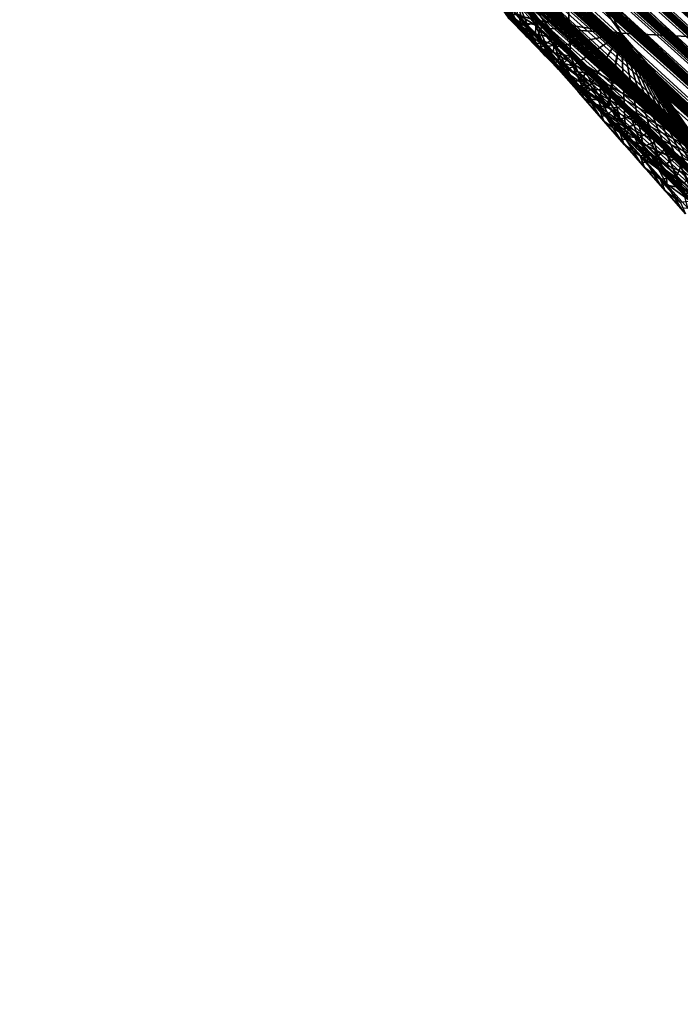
# Model space of a CAD drawing. Header units: metres. Extents: x -82 to 82, y -313 to 40.
# Tile 252 of 405: x 32 to 40, y -59 to -48. Entities that reach past the tile are written whole.
import ezdxf

# ---------------------------------------------------------------- set-up
doc = ezdxf.new("R2010")
doc.units = ezdxf.units.M
doc.layers.add('solid_505278_SW0001_CCC', color=7, linetype='CONTINUOUS')

msp = doc.modelspace()

# ---------------------------------------------------------------- linework, layer by layer
at = {"layer": 'solid_505278_SW0001_CCC'}
for points in [[(49.00531, -55.315281, 69.724052), (28.370173, -36.454124, 50.257595), (28.379719, -36.453735, 49.979362)], [(48.65258, -55.035778, 70.256905), (28.37458, -36.471962, 50.563255), (28.370173, -36.454124, 50.257595)], [(49.00531, -55.315281, 69.724052), (48.65258, -55.035778, 70.256905), (28.370173, -36.454124, 50.257595)], [(48.65258, -55.035778, 70.256905), (28.394653, -36.509224, 50.896503), (28.37458, -36.471962, 50.563255)], [(49.00531, -55.315281, 69.724052), (28.379719, -36.453735, 49.979362), (28.401009, -36.468254, 49.726578)], [(48.65258, -55.035778, 70.256905), (28.431833, -36.567616, 51.257645), (28.394653, -36.509224, 50.896503)], [(49.00531, -55.315281, 69.724052), (28.401009, -36.468254, 49.726578), (28.432766, -36.496014, 49.496632)], [(49.324898, -55.600788, 69.177864), (28.432766, -36.496014, 49.496632), (28.473866, -36.535568, 49.287025)], [(49.324898, -55.600788, 69.177864), (49.00531, -55.315281, 69.724052), (28.432766, -36.496014, 49.496632)], [(48.266666, -54.762486, 70.775848), (28.45735, -36.605297, 51.448761), (28.431833, -36.567616, 51.257645)], [(48.65258, -55.035778, 70.256905), (48.266666, -54.762486, 70.775848), (28.431833, -36.567616, 51.257645)], [(48.266666, -54.762486, 70.775848), (28.487619, -36.648819, 51.647041), (28.45735, -36.605297, 51.448761)], [(49.324898, -55.600788, 69.177864), (28.473866, -36.535568, 49.287025), (28.523092, -36.58548, 49.094765)], [(49.324898, -55.600788, 69.177864), (28.523092, -36.58548, 49.094765), (28.580383, -36.645489, 48.916927)], [(48.266666, -54.762486, 70.775848), (28.523205, -36.698734, 51.852837), (28.487619, -36.648819, 51.647041)], [(48.266666, -54.762486, 70.775848), (28.563869, -36.754871, 52.065994), (28.523205, -36.698734, 51.852837)], [(49.324898, -55.600788, 69.177864), (28.580383, -36.645489, 48.916927), (28.645777, -36.715549, 48.751522)], [(49.611507, -55.892281, 68.618553), (28.645777, -36.715549, 48.751522), (28.719383, -36.795765, 48.596645)], [(49.611507, -55.892281, 68.618553), (49.324898, -55.600788, 69.177864), (28.645777, -36.715549, 48.751522)], [(47.847458, -54.495625, 71.28035), (28.609978, -36.817596, 52.286766), (28.563869, -36.754871, 52.065994)], [(48.266666, -54.762486, 70.775848), (47.847458, -54.495625, 71.28035), (28.563869, -36.754871, 52.065994)], [(47.847458, -54.495625, 71.28035), (28.661983, -36.887356, 52.515465), (28.609978, -36.817596, 52.286766)], [(49.611507, -55.892281, 68.618553), (28.719383, -36.795765, 48.596645), (28.802017, -36.887001, 48.450817)], [(47.847458, -54.495625, 71.28035), (28.719608, -36.963947, 52.751888), (28.661983, -36.887356, 52.515465)], [(47.847458, -54.495625, 71.28035), (28.783403, -37.047894, 52.996464), (28.719608, -36.963947, 52.751888)], [(49.611507, -55.892281, 68.618553), (28.802017, -36.887001, 48.450817), (28.894875, -36.990593, 48.312893)], [(47.847458, -54.495625, 71.28035), (28.853647, -37.139492, 53.249405), (28.783403, -37.047894, 52.996464)], [(49.611507, -55.892281, 68.618553), (28.894875, -36.990593, 48.312893), (28.999165, -37.107971, 48.182087)], [(47.394478, -54.235207, 71.769852), (28.930151, -37.238609, 53.510563), (28.853647, -37.139492, 53.249405)], [(47.847458, -54.495625, 71.28035), (47.394478, -54.235207, 71.769852), (28.853647, -37.139492, 53.249405)], [(49.86499, -56.189548, 68.046471), (28.999165, -37.107971, 48.182087), (29.116625, -37.241192, 48.057972)], [(49.86499, -56.189548, 68.046471), (49.611507, -55.892281, 68.618553), (28.999165, -37.107971, 48.182087)], [(47.394478, -54.235207, 71.769852), (29.013655, -37.345943, 53.780525), (28.930151, -37.238609, 53.510563)], [(49.86499, -56.189548, 68.046471), (29.116625, -37.241192, 48.057972), (29.249836, -37.393188, 47.941025)], [(47.394478, -54.235207, 71.769852), (29.104204, -37.461571, 54.059322), (29.013655, -37.345943, 53.780525)], [(49.86499, -56.189548, 68.046471), (29.249836, -37.393188, 47.941025), (29.400755, -37.566334, 47.832085)], [(47.394478, -54.235207, 71.769852), (29.201843, -37.585575, 54.346996), (29.104204, -37.461571, 54.059322)], [(47.394478, -54.235207, 71.769852), (29.307407, -37.718723, 54.644211), (29.201843, -37.585575, 54.346996)], [(50.085167, -56.492432, 67.461975), (29.400755, -37.566334, 47.832085), (29.57139, -37.763123, 47.732262)], [(50.085167, -56.492432, 67.461975), (49.86499, -56.189548, 68.046471), (29.400755, -37.566334, 47.832085)], [(46.907528, -53.981495, 72.243561), (29.420649, -37.86084, 54.950775), (29.307407, -37.718723, 54.644211)], [(47.394478, -54.235207, 71.769852), (46.907528, -53.981495, 72.243561), (29.307407, -37.718723, 54.644211)], [(50.085167, -56.492432, 67.461975), (29.57139, -37.763123, 47.732262), (29.763432, -37.985462, 47.64452)], [(46.907528, -53.981495, 72.243561), (29.541985, -38.012325, 55.26701), (29.420649, -37.86084, 54.950775)], [(50.085167, -56.492432, 67.461975), (29.763432, -37.985462, 47.64452), (29.977404, -38.234066, 47.571095)], [(46.907528, -53.981495, 72.243561), (29.627855, -38.118961, 55.483593), (29.541985, -38.012325, 55.26701)], [(46.907528, -53.981495, 72.243561), (29.717525, -38.229969, 55.704636), (29.627855, -38.118961, 55.483593)], [(46.907528, -53.981495, 72.243561), (29.810984, -38.345337, 55.93013), (29.717525, -38.229969, 55.704636)], [(50.271797, -56.800865, 66.865013), (29.977404, -38.234066, 47.571095), (30.213974, -38.509789, 47.51395)], [(50.271797, -56.800865, 66.865013), (50.085167, -56.492432, 67.461975), (29.977404, -38.234066, 47.571095)], [(46.907528, -53.981495, 72.243561), (29.908573, -38.465385, 56.160332), (29.810984, -38.345337, 55.93013)], [(46.386257, -53.734703, 72.700676), (30.010639, -38.590412, 56.395512), (29.908573, -38.465385, 56.160332)], [(46.907528, -53.981495, 72.243561), (46.386257, -53.734703, 72.700676), (29.908573, -38.465385, 56.160332)], [(50.271797, -56.800865, 66.865013), (30.213974, -38.509789, 47.51395), (30.341091, -38.658215, 47.49221)], [(46.386257, -53.734703, 72.700676), (30.117067, -38.720341, 56.635582), (30.010639, -38.590412, 56.395512)], [(50.271797, -56.800865, 66.865013), (30.341091, -38.658215, 47.49221), (30.474178, -38.813808, 47.475185)], [(46.386257, -53.734703, 72.700676), (30.227673, -38.855003, 56.880394), (30.117067, -38.720341, 56.635582)], [(46.386257, -53.734703, 72.700676), (30.342855, -38.994762, 57.130245), (30.227673, -38.855003, 56.880394)], [(50.271797, -56.800865, 66.865013), (30.474178, -38.813808, 47.475185), (30.613638, -38.976952, 47.463467)], [(46.386257, -53.734703, 72.700676), (30.463017, -39.139965, 57.385422), (30.342855, -38.994762, 57.130245)], [(50.424423, -57.114605, 66.255882), (30.613638, -38.976952, 47.463467), (30.759262, -39.147511, 47.456833)], [(50.424423, -57.114605, 66.255882), (50.271797, -56.800865, 66.865013), (30.613638, -38.976952, 47.463467)], [(46.386257, -53.734703, 72.700676), (30.588211, -39.290665, 57.645966), (30.463017, -39.139965, 57.385422)], [(50.424423, -57.114605, 66.255882), (30.759262, -39.147511, 47.456833), (30.911352, -39.325775, 47.455711)], [(45.829952, -53.49485, 73.140282), (30.718054, -39.446541, 57.911594), (30.588211, -39.290665, 57.645966)], [(46.386257, -53.734703, 72.700676), (45.829952, -53.49485, 73.140282), (30.588211, -39.290665, 57.645966)], [(50.424423, -57.114605, 66.255882), (30.911352, -39.325775, 47.455711), (31.070267, -39.512081, 47.460609)], [(45.829952, -53.49485, 73.140282), (30.852989, -39.607971, 58.182621), (30.718054, -39.446541, 57.911594)], [(45.829952, -53.49485, 73.140282), (30.9935, -39.775372, 58.45937), (30.852989, -39.607971, 58.182621)], [(50.424423, -57.114605, 66.255882), (31.070267, -39.512081, 47.460609), (31.235758, -39.706261, 47.471279)], [(50.424423, -57.114605, 66.255882), (31.235758, -39.706261, 47.471279), (31.408304, -39.908764, 47.488281)], [(45.829952, -53.49485, 73.140282), (31.139811, -39.948933, 58.742001), (30.9935, -39.775372, 58.45937)], [(45.829952, -53.49485, 73.140282), (31.291357, -40.128185, 59.030125), (31.139811, -39.948933, 58.742001)], [(50.542561, -57.43346, 65.634842), (31.408304, -39.908764, 47.488281), (31.588137, -40.119827, 47.511936)], [(50.542561, -57.43346, 65.634842), (50.424423, -57.114605, 66.255882), (31.408304, -39.908764, 47.488281)], [(45.829952, -53.49485, 73.140282), (31.448605, -40.313519, 59.324043), (31.291357, -40.128185, 59.030125)], [(50.542561, -57.43346, 65.634842), (31.588137, -40.119827, 47.511936), (31.775078, -40.339336, 47.542072)], [(45.829952, -53.49485, 73.140282), (31.612146, -40.505428, 59.624168), (31.448605, -40.313519, 59.324043)], [(50.542561, -57.43346, 65.634842), (31.775078, -40.339336, 47.542072), (31.969772, -40.567886, 47.579441)], [(45.238312, -53.262249, 73.56131), (31.782419, -40.704285, 59.930786), (31.612146, -40.505428, 59.624168)], [(45.829952, -53.49485, 73.140282), (45.238312, -53.262249, 73.56131), (31.612146, -40.505428, 59.624168)], [(50.542561, -57.43346, 65.634842), (31.969772, -40.567886, 47.579441), (32.172245, -40.805531, 47.6241)], [(45.238312, -53.262249, 73.56131), (31.914063, -40.857586, 60.164696), (31.782419, -40.704285, 59.930786)], [(45.238312, -53.262249, 73.56131), (32.049217, -41.014565, 60.402073), (31.914063, -40.857586, 60.164696)], [(50.542561, -57.43346, 65.634842), (32.172245, -40.805531, 47.6241), (32.382526, -41.052338, 47.676132)], [(45.238312, -53.262249, 73.56131), (32.188198, -41.175472, 60.643116), (32.049217, -41.014565, 60.402073)], [(50.625523, -57.757217, 65.001755), (32.382526, -41.052338, 47.676132), (32.601372, -41.308987, 47.736385)], [(50.625523, -57.757217, 65.001755), (50.542561, -57.43346, 65.634842), (32.382526, -41.052338, 47.676132)], [(45.238312, -53.262249, 73.56131), (32.331318, -41.340572, 60.888027), (32.188198, -41.175472, 60.643116)], [(50.625523, -57.757217, 65.001755), (32.601372, -41.308987, 47.736385), (32.828537, -41.575306, 47.804646)], [(45.238312, -53.262249, 73.56131), (32.478886, -41.510113, 61.137012), (32.331318, -41.340572, 60.888027)], [(45.238312, -53.262249, 73.56131), (32.630608, -41.683853, 61.389889), (32.478886, -41.510113, 61.137012)], [(50.625523, -57.757217, 65.001755), (32.828537, -41.575306, 47.804646), (33.064392, -41.851639, 47.881351)], [(45.238312, -53.262249, 73.56131), (32.786186, -41.861553, 61.646465), (32.630608, -41.683853, 61.389889)], [(45.238312, -53.262249, 73.56131), (32.946007, -42.043514, 61.906971), (32.786186, -41.861553, 61.646465)], [(50.625523, -57.757217, 65.001755), (33.064392, -41.851639, 47.881351), (33.226891, -42.041817, 47.937664)], [(44.610764, -53.037086, 73.962631), (33.110458, -42.230045, 62.171635), (32.946007, -42.043514, 61.906971)], [(45.238312, -53.262249, 73.56131), (44.610764, -53.037086, 73.962631), (32.946007, -42.043514, 61.906971)], [(50.625523, -57.757217, 65.001755), (33.226891, -42.041817, 47.937664), (33.393429, -42.236618, 47.99794)], [(44.610764, -53.037086, 73.962631), (33.27993, -42.421444, 62.440685), (33.110458, -42.230045, 62.171635)], [(50.625523, -57.757217, 65.001755), (33.393429, -42.236618, 47.99794), (33.563988, -42.436043, 48.062183)], [(44.610764, -53.037086, 73.962631), (33.454666, -42.617912, 62.714272), (33.27993, -42.421444, 62.440685)], [(50.672569, -58.085564, 64.356956), (33.563988, -42.436043, 48.062183), (33.738873, -42.64035, 48.130733)], [(50.672569, -58.085564, 64.356956), (50.625523, -57.757217, 65.001755), (33.563988, -42.436043, 48.062183)], [(44.610764, -53.037086, 73.962631), (33.633915, -42.818848, 62.991974), (33.454666, -42.617912, 62.714272)], [(50.672569, -58.085564, 64.356956), (33.738873, -42.64035, 48.130733), (33.918385, -42.849815, 48.203934)], [(44.610764, -53.037086, 73.962631), (33.780685, -42.982903, 63.217159), (33.633915, -42.818848, 62.991974)], [(39.111435, -47.769932, 47.552792), (35.516724, -42.784527, 44.260754), (36.602207, -42.840649, 43.021687)], [(39.111435, -47.769932, 47.552792), (38.072487, -47.610001, 48.827099), (35.516724, -42.784527, 44.260754)], [(37.738949, -42.784531, 41.829578), (40.201836, -47.822128, 46.311951), (36.602207, -42.840649, 43.021687)], [(37.738949, -42.784531, 41.829578), (41.339939, -47.769932, 45.11475), (40.201836, -47.822128, 46.311951)], [(37.738949, -42.784531, 41.829578), (42.515816, -47.609833, 43.965698), (41.339939, -47.769932, 45.11475)], [(50.672569, -58.085564, 64.356956), (33.918385, -42.849815, 48.203934), (34.102432, -43.064354, 48.281681)], [(39.111435, -47.769932, 47.552792), (36.602207, -42.840649, 43.021687), (40.201836, -47.822128, 46.311951)], [(44.610764, -53.037086, 73.962631), (33.930714, -43.150097, 63.445168), (33.780685, -42.982903, 63.217159)], [(44.610764, -53.037086, 73.962631), (34.084248, -43.320618, 63.676132), (33.930714, -43.150097, 63.445168)], [(50.672569, -58.085564, 64.356956), (34.102432, -43.064354, 48.281681), (34.290836, -43.283833, 48.3638)], [(38.518547, -48.037487, 71.913002), (38.459187, -46.545471, 73.386971), (34.836853, -43.125965, 68.437439)], [(38.316723, -47.834038, 71.673691), (38.518547, -48.037487, 71.913002), (34.836853, -43.125965, 68.437439)], [(38.118149, -47.63306, 71.436005), (38.316723, -47.834038, 71.673691), (34.836853, -43.125965, 68.437439)], [(37.922871, -47.434654, 71.200035), (38.118149, -47.63306, 71.436005), (34.836853, -43.125965, 68.437439)], [(50.672569, -58.085564, 64.356956), (34.290836, -43.283833, 48.3638), (34.48394, -43.508541, 48.450687)], [(44.610764, -53.037086, 73.962631), (34.241535, -43.494648, 63.910183), (34.084248, -43.320618, 63.676132)], [(44.610764, -53.037086, 73.962631), (34.402824, -43.672375, 64.147446), (34.241535, -43.494648, 63.910183)], [(50.672569, -58.085564, 64.356956), (34.48394, -43.508541, 48.450687), (34.682098, -43.738777, 48.542751)], [(44.610764, -53.037086, 73.962631), (34.567951, -43.853661, 64.387856), (34.402824, -43.672375, 64.147446)], [(50.682877, -58.418201, 63.700619), (34.682098, -43.738777, 48.542751), (34.885353, -43.974575, 48.640041)], [(50.682877, -58.418201, 63.700619), (50.672569, -58.085564, 64.356956), (34.682098, -43.738777, 48.542751)], [(44.610764, -53.037086, 73.962631), (34.736351, -44.038094, 64.631119), (34.567951, -43.853661, 64.387856)], [(50.682877, -58.418201, 63.700619), (34.885353, -43.974575, 48.640041), (35.093369, -44.215672, 48.742188)], [(43.94627, -52.819275, 74.342857), (34.908325, -44.225876, 64.877373), (34.736351, -44.038094, 64.631119)], [(44.610764, -53.037086, 73.962631), (43.94627, -52.819275, 74.342857), (34.736351, -44.038094, 64.631119)], [(43.94627, -52.819275, 74.342857), (35.084183, -44.417244, 65.12677), (34.908325, -44.225876, 64.877373)], [(50.682877, -58.418201, 63.700619), (35.093369, -44.215672, 48.742188), (35.306519, -44.462372, 48.849636)], [(43.94627, -52.819275, 74.342857), (35.264244, -44.612427, 65.379471), (35.084183, -44.417244, 65.12677)], [(50.682877, -58.418201, 63.700619), (35.306519, -44.462372, 48.849636), (35.525215, -44.715008, 48.962868)], [(43.94627, -52.819275, 74.342857), (35.44883, -44.811653, 65.635628), (35.264244, -44.612427, 65.379471)], [(50.682877, -58.418201, 63.700619), (35.525215, -44.715008, 48.962868), (35.749649, -44.973736, 49.082111)], [(43.94627, -52.819275, 74.342857), (35.63826, -45.015144, 65.895401), (35.44883, -44.811653, 65.635628)], [(50.682877, -58.418201, 63.700619), (35.749649, -44.973736, 49.082111), (35.979336, -45.238174, 49.206806)], [(43.94627, -52.819275, 74.342857), (35.832275, -45.222721, 66.158684), (35.63826, -45.015144, 65.895401)], [(43.94627, -52.819275, 74.342857), (36.030212, -45.433899, 66.425179), (35.832275, -45.222721, 66.158684)], [(50.682877, -58.418201, 63.700619), (35.979336, -45.238174, 49.206806), (36.214668, -45.508629, 49.337418)], [(43.94627, -52.819275, 74.342857), (36.232449, -45.64893, 66.695045), (36.030212, -45.433899, 66.425179)], [(50.655354, -58.754726, 63.032619), (36.214668, -45.508629, 49.337418), (36.456142, -45.7855, 49.474533)], [(50.655354, -58.754726, 63.032619), (50.682877, -58.418201, 63.700619), (36.214668, -45.508629, 49.337418)], [(43.94627, -52.819275, 74.342857), (36.404545, -45.831261, 66.922607), (36.232449, -45.64893, 66.695045)], [(50.655354, -58.754726, 63.032619), (36.456142, -45.7855, 49.474533), (36.70414, -46.069084, 49.618587)], [(43.94627, -52.819275, 74.342857), (36.580128, -46.016605, 67.15271), (36.404545, -45.831261, 66.922607)], [(43.94627, -52.819275, 74.342857), (36.759426, -46.205124, 67.385429), (36.580128, -46.016605, 67.15271)], [(50.655354, -58.754726, 63.032619), (36.70414, -46.069084, 49.618587), (36.894005, -46.285858, 49.730705)], [(43.94627, -52.819275, 74.342857), (36.942669, -46.396961, 67.620865), (36.759426, -46.205124, 67.385429)], [(50.655354, -58.754726, 63.032619), (36.894005, -46.285858, 49.730705), (37.087307, -46.506218, 49.846455)], [(43.94627, -52.819275, 74.342857), (37.130089, -46.59227, 67.859093), (36.942669, -46.396961, 67.620865)], [(50.655354, -58.754726, 63.032619), (37.087307, -46.506218, 49.846455), (37.284298, -46.73037, 49.966148)], [(43.244946, -52.609463, 74.700729), (37.321072, -46.790627, 68.099892), (37.130089, -46.59227, 67.859093)], [(43.94627, -52.819275, 74.342857), (43.244946, -52.609463, 74.700729), (37.130089, -46.59227, 67.859093)], [(42.398941, -50.406582, 77.592232), (38.459187, -46.545471, 73.386971), (38.518547, -48.037487, 71.913002)], [(41.211445, -47.713421, 77.636581), (41.007351, -47.515991, 77.423691), (38.459187, -46.545471, 73.386971)], [(41.41674, -47.910194, 77.849846), (41.211445, -47.713421, 77.636581), (38.459187, -46.545471, 73.386971)], [(41.62323, -48.106319, 78.063477), (41.41674, -47.910194, 77.849846), (38.459187, -46.545471, 73.386971)], [(41.830917, -48.301781, 78.277481), (41.62323, -48.106319, 78.063477), (38.459187, -46.545471, 73.386971)], [(42.03981, -48.496574, 78.491859), (41.830917, -48.301781, 78.277481), (38.459187, -46.545471, 73.386971)], [(42.249908, -48.690701, 78.706596), (42.03981, -48.496574, 78.491859), (38.459187, -46.545471, 73.386971)], [(42.461212, -48.884155, 78.921692), (42.249908, -48.690701, 78.706596), (38.459187, -46.545471, 73.386971)], [(42.398941, -50.406582, 77.592232), (42.461212, -48.884155, 78.921692), (38.459187, -46.545471, 73.386971)], [(50.655354, -58.754726, 63.032619), (37.284298, -46.73037, 49.966148), (37.485245, -46.958508, 50.090092)], [(43.244946, -52.609463, 74.700729), (37.515255, -46.991772, 68.343109), (37.321072, -46.790627, 68.099892)], [(50.655354, -58.754726, 63.032619), (37.485245, -46.958508, 50.090092), (37.690411, -47.190838, 50.218594)], [(43.244946, -52.609463, 74.700729), (37.712963, -47.195927, 68.588875), (37.515255, -46.991772, 68.343109)], [(50.655354, -58.754726, 63.032619), (37.690411, -47.190838, 50.218594), (37.899555, -47.427174, 50.351357)], [(43.244946, -52.609463, 74.700729), (37.914524, -47.403316, 68.837326), (37.712963, -47.195927, 68.588875)], [(37.668003, -47.37307, 49.59837), (37.717422, -47.418068, 49.281254), (37.956333, -47.695423, 49.434673)], [(37.90617, -47.647076, 49.750965), (37.668003, -47.37307, 49.59837), (37.956333, -47.695423, 49.434673)], [(37.730583, -47.378323, 49.959354), (37.668003, -47.37307, 49.59837), (37.90617, -47.647076, 49.750965)], [(37.956333, -47.695423, 49.434673), (37.717422, -47.418068, 49.281254), (37.909084, -47.551498, 49.036449)], [(37.97113, -47.652363, 50.113583), (37.899555, -47.427174, 50.351357), (37.730583, -47.378323, 49.959354)], [(37.97113, -47.652363, 50.113583), (37.730583, -47.378323, 49.959354), (37.90617, -47.647076, 49.750965)], [(37.898838, -47.559288, 69.308212), (37.914524, -47.403316, 68.837326), (38.120274, -47.614155, 69.088577)], [(43.244946, -52.609463, 74.700729), (38.120274, -47.614155, 69.088577), (37.914524, -47.403316, 68.837326)], [(37.69619, -47.451012, 70.360085), (37.907112, -47.668552, 70.61351), (37.806374, -47.45525, 70.830185)], [(38.005684, -47.807777, 70.34066), (37.907112, -47.668552, 70.61351), (37.69619, -47.451012, 70.360085)], [(37.793797, -47.590038, 70.086426), (38.005684, -47.807777, 70.34066), (37.69619, -47.451012, 70.360085)], [(38.110638, -47.776165, 69.564232), (37.966713, -47.733829, 69.85936), (37.756607, -47.51796, 69.605576)], [(37.793797, -47.590038, 70.086426), (37.756607, -47.51796, 69.605576), (37.966713, -47.733829, 69.85936)], [(37.898838, -47.559288, 69.308212), (38.110638, -47.776165, 69.564232), (37.756607, -47.51796, 69.605576)], [(37.806374, -47.45525, 70.830185), (38.019127, -47.674587, 71.084335), (37.922871, -47.434654, 71.200035)], [(37.907112, -47.668552, 70.61351), (38.019127, -47.674587, 71.084335), (37.806374, -47.45525, 70.830185)], [(50.655354, -58.754726, 63.032619), (37.899555, -47.427174, 50.351357), (38.112427, -47.667332, 50.488094)], [(37.97113, -47.652363, 50.113583), (38.112427, -47.667332, 50.488094), (37.899555, -47.427174, 50.351357)], [(38.019127, -47.674587, 71.084335), (38.118149, -47.63306, 71.436005), (37.922871, -47.434654, 71.200035)], [(37.793797, -47.590038, 70.086426), (37.966713, -47.733829, 69.85936), (38.005684, -47.807777, 70.34066)], [(37.898838, -47.559288, 69.308212), (38.120274, -47.614155, 69.088577), (38.110638, -47.776165, 69.564232)], [(37.90617, -47.647076, 49.750965), (37.956333, -47.695423, 49.434673), (38.195015, -47.971661, 49.590267)], [(38.144119, -47.920048, 49.905716), (37.90617, -47.647076, 49.750965), (38.195015, -47.971661, 49.590267)], [(37.97113, -47.652363, 50.113583), (37.90617, -47.647076, 49.750965), (38.144119, -47.920048, 49.905716)], [(37.909084, -47.551498, 49.036449), (38.072487, -47.610001, 48.827099), (38.158184, -47.70776, 48.876083)], [(38.146667, -47.829369, 49.190113), (37.909084, -47.551498, 49.036449), (38.158184, -47.70776, 48.876083)], [(37.956333, -47.695423, 49.434673), (37.909084, -47.551498, 49.036449), (38.146667, -47.829369, 49.190113)], [(38.211472, -47.925415, 50.269989), (38.112427, -47.667332, 50.488094), (37.97113, -47.652363, 50.113583)], [(38.211472, -47.925415, 50.269989), (37.97113, -47.652363, 50.113583), (38.144119, -47.920048, 49.905716)], [(38.019127, -47.674587, 71.084335), (38.233006, -47.894009, 71.337425), (38.118149, -47.63306, 71.436005)], [(38.158184, -47.70776, 48.876083), (38.072487, -47.610001, 48.827099), (39.111435, -47.769932, 47.552792)], [(38.110638, -47.776165, 69.564232), (38.120274, -47.614155, 69.088577), (38.330536, -47.828663, 69.342781)], [(38.233006, -47.894009, 71.337425), (38.316723, -47.834038, 71.673691), (38.118149, -47.63306, 71.436005)], [(43.244946, -52.609463, 74.700729), (38.330536, -47.828663, 69.342781), (38.120274, -47.614155, 69.088577)], [(37.907112, -47.668552, 70.61351), (38.119137, -47.886204, 70.865891), (38.019127, -47.674587, 71.084335)], [(38.218666, -48.025646, 70.593849), (38.119137, -47.886204, 70.865891), (37.907112, -47.668552, 70.61351)], [(38.005684, -47.807777, 70.34066), (38.218666, -48.025646, 70.593849), (37.907112, -47.668552, 70.61351)], [(38.195015, -47.971661, 49.590267), (37.956333, -47.695423, 49.434673), (38.146667, -47.829369, 49.190113)], [(38.323528, -47.993244, 69.819206), (38.177898, -47.949867, 70.112122), (37.966713, -47.733829, 69.85936)], [(38.005684, -47.807777, 70.34066), (37.966713, -47.733829, 69.85936), (38.177898, -47.949867, 70.112122)], [(38.110638, -47.776165, 69.564232), (38.323528, -47.993244, 69.819206), (37.966713, -47.733829, 69.85936)], [(38.119137, -47.886204, 70.865891), (38.233006, -47.894009, 71.337425), (38.019127, -47.674587, 71.084335)], [(50.588997, -59.094704, 62.353348), (38.112427, -47.667332, 50.488094), (38.329342, -47.91153, 50.629177)], [(38.211472, -47.925415, 50.269989), (38.329342, -47.91153, 50.629177), (38.112427, -47.667332, 50.488094)], [(50.588997, -59.094704, 62.353348), (50.655354, -58.754726, 63.032619), (38.112427, -47.667332, 50.488094)], [(38.146667, -47.829369, 49.190113), (38.158184, -47.70776, 48.876083), (38.351479, -47.927998, 48.987873)], [(38.351479, -47.927998, 48.987873), (38.158184, -47.70776, 48.876083), (39.111435, -47.769932, 47.552792)], [(38.005684, -47.807777, 70.34066), (38.177898, -47.949867, 70.112122), (38.218666, -48.025646, 70.593849)], [(38.110638, -47.776165, 69.564232), (38.330536, -47.828663, 69.342781), (38.323528, -47.993244, 69.819206)], [(38.384018, -48.106071, 49.345905), (38.146667, -47.829369, 49.190113), (38.351479, -47.927998, 48.987873)], [(38.195015, -47.971661, 49.590267), (38.146667, -47.829369, 49.190113), (38.384018, -48.106071, 49.345905)], [(38.233006, -47.894009, 71.337425), (38.448006, -48.113503, 71.58947), (38.316723, -47.834038, 71.673691)], [(38.448006, -48.113503, 71.58947), (38.518547, -48.037487, 71.913002), (38.316723, -47.834038, 71.673691)], [(38.323528, -47.993244, 69.819206), (38.330536, -47.828663, 69.342781), (38.545643, -48.047054, 69.600052)], [(43.244946, -52.609463, 74.700729), (38.545643, -48.047054, 69.600052), (38.330536, -47.828663, 69.342781)], [(38.548115, -48.151676, 49.103462), (38.351479, -47.927998, 48.987873), (39.111435, -47.769932, 47.552792)], [(38.748234, -48.378979, 49.223064), (38.548115, -48.151676, 49.103462), (39.111435, -47.769932, 47.552792)], [(38.951733, -48.609657, 49.346508), (38.748234, -48.378979, 49.223064), (39.111435, -47.769932, 47.552792)], [(38.969013, -48.629215, 49.357059), (38.951733, -48.609657, 49.346508), (39.111435, -47.769932, 47.552792)], [(39.15836, -48.843262, 49.473419), (38.969013, -48.629215, 49.357059), (39.111435, -47.769932, 47.552792)], [(43.174896, -52.496052, 50.713711), (39.111435, -47.769932, 47.552792), (40.201836, -47.822128, 46.311951)], [(39.368301, -49.080029, 49.60405), (39.15836, -48.843262, 49.473419), (39.111435, -47.769932, 47.552792)], [(39.581753, -49.320179, 49.73867), (39.368301, -49.080029, 49.60405), (39.111435, -47.769932, 47.552792)], [(39.798916, -49.563942, 49.877544), (39.581753, -49.320179, 49.73867), (39.111435, -47.769932, 47.552792)], [(40.019985, -49.811546, 50.020939), (39.798916, -49.563942, 49.877544), (39.111435, -47.769932, 47.552792)], [(40.245167, -50.06321, 50.169128), (40.019985, -49.811546, 50.020939), (39.111435, -47.769932, 47.552792)], [(40.474319, -50.318623, 50.321888), (40.245167, -50.06321, 50.169128), (39.111435, -47.769932, 47.552792)], [(40.707138, -50.577267, 50.478775), (40.474319, -50.318623, 50.321888), (39.111435, -47.769932, 47.552792)], [(40.943844, -50.83939, 50.640102), (40.707138, -50.577267, 50.478775), (39.111435, -47.769932, 47.552792)], [(41.184669, -51.105247, 50.806194), (40.943844, -50.83939, 50.640102), (39.111435, -47.769932, 47.552792)], [(41.429836, -51.375084, 50.977371), (41.184669, -51.105247, 50.806194), (39.111435, -47.769932, 47.552792)], [(41.658543, -51.626083, 51.138992), (41.429836, -51.375084, 50.977371), (39.111435, -47.769932, 47.552792)], [(41.891273, -51.880814, 51.305408), (41.658543, -51.626083, 51.138992), (39.111435, -47.769932, 47.552792)], [(42.127979, -52.139111, 51.476536), (41.891273, -51.880814, 51.305408), (39.111435, -47.769932, 47.552792)], [(42.36824, -52.400284, 51.651745), (42.127979, -52.139111, 51.476536), (39.111435, -47.769932, 47.552792)], [(43.174896, -52.496052, 50.713711), (42.36824, -52.400284, 51.651745), (39.111435, -47.769932, 47.552792)], [(38.119137, -47.886204, 70.865891), (38.33226, -48.103958, 71.117241), (38.233006, -47.894009, 71.337425)], [(38.432743, -48.243637, 70.846008), (38.33226, -48.103958, 71.117241), (38.119137, -47.886204, 70.865891)], [(38.218666, -48.025646, 70.593849), (38.432743, -48.243637, 70.846008), (38.119137, -47.886204, 70.865891)], [(38.144119, -47.920048, 49.905716), (38.195015, -47.971661, 49.590267), (38.433483, -48.246796, 49.747971)], [(38.38187, -48.191986, 50.062553), (38.144119, -47.920048, 49.905716), (38.433483, -48.246796, 49.747971)], [(38.211472, -47.925415, 50.269989), (38.144119, -47.920048, 49.905716), (38.38187, -48.191986, 50.062553)], [(38.537506, -48.210506, 70.073135), (38.39016, -48.166058, 70.363846), (38.177898, -47.949867, 70.112122)], [(38.218666, -48.025646, 70.593849), (38.177898, -47.949867, 70.112122), (38.39016, -48.166058, 70.363846)], [(38.323528, -47.993244, 69.819206), (38.537506, -48.210506, 70.073135), (38.177898, -47.949867, 70.112122)], [(38.433483, -48.246796, 49.747971), (38.195015, -47.971661, 49.590267), (38.384018, -48.106071, 49.345905)], [(38.451622, -48.197491, 50.428497), (38.329342, -47.91153, 50.629177), (38.211472, -47.925415, 50.269989)], [(38.451622, -48.197491, 50.428497), (38.211472, -47.925415, 50.269989), (38.38187, -48.191986, 50.062553)], [(38.33226, -48.103958, 71.117241), (38.448006, -48.113503, 71.58947), (38.233006, -47.894009, 71.337425)], [(38.323528, -47.993244, 69.819206), (38.545643, -48.047054, 69.600052), (38.734123, -48.237511, 69.823112)], [(38.323528, -47.993244, 69.819206), (38.734123, -48.237511, 69.823112), (38.537506, -48.210506, 70.073135)], [(50.588997, -59.094704, 62.353348), (38.329342, -47.91153, 50.629177), (38.550613, -48.159996, 50.774994)], [(38.451622, -48.197491, 50.428497), (38.550613, -48.159996, 50.774994), (38.329342, -47.91153, 50.629177)], [(38.384018, -48.106071, 49.345905), (38.351479, -47.927998, 48.987873), (38.548115, -48.151676, 49.103462)], [(38.218666, -48.025646, 70.593849), (38.39016, -48.166058, 70.363846), (38.432743, -48.243637, 70.846008)], [(38.33226, -48.103958, 71.117241), (38.546478, -48.3218, 71.367569), (38.448006, -48.113503, 71.58947)], [(38.647907, -48.461739, 71.097137), (38.546478, -48.3218, 71.367569), (38.33226, -48.103958, 71.117241)], [(38.432743, -48.243637, 70.846008), (38.647907, -48.461739, 71.097137), (38.33226, -48.103958, 71.117241)], [(38.384018, -48.106071, 49.345905), (38.548115, -48.151676, 49.103462), (38.748234, -48.378979, 49.223064)], [(38.621155, -48.381618, 49.503765), (38.384018, -48.106071, 49.345905), (38.748234, -48.378979, 49.223064)], [(38.433483, -48.246796, 49.747971), (38.384018, -48.106071, 49.345905), (38.621155, -48.381618, 49.503765)], [(38.448006, -48.113503, 71.58947), (38.66412, -48.333065, 71.840469), (38.518547, -48.037487, 71.913002)], [(38.691093, -48.210762, 72.115829), (42.398941, -50.406582, 77.592232), (38.518547, -48.037487, 71.913002)], [(38.66412, -48.333065, 71.840469), (38.691093, -48.210762, 72.115829), (38.518547, -48.037487, 71.913002)], [(43.244946, -52.609463, 74.700729), (38.734123, -48.237511, 69.823112), (38.545643, -48.047054, 69.600052)], [(38.38187, -48.191986, 50.062553), (38.433483, -48.246796, 49.747971), (38.671761, -48.52084, 49.907707)], [(38.619442, -48.462906, 50.221409), (38.38187, -48.191986, 50.062553), (38.671761, -48.52084, 49.907707)], [(38.451622, -48.197491, 50.428497), (38.38187, -48.191986, 50.062553), (38.619442, -48.462906, 50.221409)], [(38.75256, -48.42794, 70.326019), (38.603493, -48.382393, 70.614555), (38.39016, -48.166058, 70.363846)], [(38.432743, -48.243637, 70.846008), (38.39016, -48.166058, 70.363846), (38.603493, -48.382393, 70.614555)], [(38.537506, -48.210506, 70.073135), (38.75256, -48.42794, 70.326019), (38.39016, -48.166058, 70.363846)], [(38.546478, -48.3218, 71.367569), (38.66412, -48.333065, 71.840469), (38.448006, -48.113503, 71.58947)], [(38.691601, -48.468582, 50.589043), (38.550613, -48.159996, 50.774994), (38.451622, -48.197491, 50.428497)], [(38.691601, -48.468582, 50.589043), (38.451622, -48.197491, 50.428497), (38.619442, -48.462906, 50.221409)], [(38.537506, -48.210506, 70.073135), (38.734123, -48.237511, 69.823112), (38.926529, -48.43108, 70.048645)], [(38.537506, -48.210506, 70.073135), (38.926529, -48.43108, 70.048645), (38.75256, -48.42794, 70.326019)], [(50.588997, -59.094704, 62.353348), (38.550613, -48.159996, 50.774994), (38.77655, -48.412952, 50.925922)], [(38.691601, -48.468582, 50.589043), (38.77655, -48.412952, 50.925922), (38.550613, -48.159996, 50.774994)], [(38.66412, -48.333065, 71.840469), (38.88134, -48.552685, 72.090431), (38.691093, -48.210762, 72.115829)], [(38.691093, -48.210762, 72.115829), (38.86552, -48.385303, 72.319244), (42.398941, -50.406582, 77.592232)], [(38.88134, -48.552685, 72.090431), (38.86552, -48.385303, 72.319244), (38.691093, -48.210762, 72.115829)], [(38.432743, -48.243637, 70.846008), (38.603493, -48.382393, 70.614555), (38.647907, -48.461739, 71.097137)], [(38.671761, -48.52084, 49.907707), (38.433483, -48.246796, 49.747971), (38.621155, -48.381618, 49.503765)], [(38.546478, -48.3218, 71.367569), (38.76178, -48.539726, 71.616867), (38.66412, -48.333065, 71.840469)], [(38.864155, -48.679947, 71.347244), (38.76178, -48.539726, 71.616867), (38.546478, -48.3218, 71.367569)], [(38.647907, -48.461739, 71.097137), (38.864155, -48.679947, 71.347244), (38.546478, -48.3218, 71.367569)], [(38.76178, -48.539726, 71.616867), (38.88134, -48.552685, 72.090431), (38.66412, -48.333065, 71.840469)], [(43.244946, -52.609463, 74.700729), (38.926529, -48.43108, 70.048645), (38.734123, -48.237511, 69.823112)], [(38.968689, -48.645538, 70.577873), (38.817886, -48.598858, 70.86425), (38.603493, -48.382393, 70.614555)], [(38.647907, -48.461739, 71.097137), (38.603493, -48.382393, 70.614555), (38.817886, -48.598858, 70.86425)], [(38.75256, -48.42794, 70.326019), (38.968689, -48.645538, 70.577873), (38.603493, -48.382393, 70.614555)], [(38.621155, -48.381618, 49.503765), (38.748234, -48.378979, 49.223064), (38.951733, -48.609657, 49.346508)], [(38.621155, -48.381618, 49.503765), (38.951733, -48.609657, 49.346508), (38.969013, -48.629215, 49.357059)], [(38.858097, -48.656033, 49.663624), (38.621155, -48.381618, 49.503765), (38.969013, -48.629215, 49.357059)], [(38.671761, -48.52084, 49.907707), (38.621155, -48.381618, 49.503765), (38.858097, -48.656033, 49.663624)], [(38.931416, -48.738701, 50.751568), (38.77655, -48.412952, 50.925922), (38.691601, -48.468582, 50.589043)], [(38.75256, -48.42794, 70.326019), (38.926529, -48.43108, 70.048645), (39.122437, -48.627632, 70.276833)], [(38.75256, -48.42794, 70.326019), (39.122437, -48.627632, 70.276833), (38.968689, -48.645538, 70.577873)], [(50.588997, -59.094704, 62.353348), (38.77655, -48.412952, 50.925922), (39.007366, -48.670551, 51.082207)], [(38.931416, -48.738701, 50.751568), (39.007366, -48.670551, 51.082207), (38.77655, -48.412952, 50.925922)], [(38.86552, -48.385303, 72.319244), (39.041618, -48.56089, 72.522995), (42.398941, -50.406582, 77.592232)], [(39.09967, -48.772354, 72.339355), (39.041618, -48.56089, 72.522995), (38.86552, -48.385303, 72.319244)], [(38.88134, -48.552685, 72.090431), (39.09967, -48.772354, 72.339355), (38.86552, -48.385303, 72.319244)], [(43.244946, -52.609463, 74.700729), (39.122437, -48.627632, 70.276833), (38.926529, -48.43108, 70.048645)], [(38.619442, -48.462906, 50.221409), (38.671761, -48.52084, 49.907707), (38.909859, -48.793797, 50.069412)], [(38.856842, -48.732807, 50.382217), (38.619442, -48.462906, 50.221409), (38.909859, -48.793797, 50.069412)], [(38.691601, -48.468582, 50.589043), (38.619442, -48.462906, 50.221409), (38.856842, -48.732807, 50.382217)], [(38.647907, -48.461739, 71.097137), (38.817886, -48.598858, 70.86425), (38.864155, -48.679947, 71.347244)], [(38.909859, -48.793797, 50.069412), (38.671761, -48.52084, 49.907707), (38.858097, -48.656033, 49.663624)], [(38.931416, -48.738701, 50.751568), (38.691601, -48.468582, 50.589043), (38.856842, -48.732807, 50.382217)], [(38.76178, -48.539726, 71.616867), (38.978165, -48.757725, 71.86515), (38.88134, -48.552685, 72.090431)], [(39.081474, -48.898251, 71.596329), (38.978165, -48.757725, 71.86515), (38.76178, -48.539726, 71.616867)], [(38.864155, -48.679947, 71.347244), (39.081474, -48.898251, 71.596329), (38.76178, -48.539726, 71.616867)], [(38.978165, -48.757725, 71.86515), (39.09967, -48.772354, 72.339355), (38.88134, -48.552685, 72.090431)], [(39.041618, -48.56089, 72.522995), (39.219181, -48.737305, 72.726822), (42.398941, -50.406582, 77.592232)], [(39.09967, -48.772354, 72.339355), (39.219181, -48.737305, 72.726822), (39.041618, -48.56089, 72.522995)], [(39.185883, -48.863289, 70.828705), (39.033344, -48.815453, 71.11293), (38.817886, -48.598858, 70.86425)], [(38.864155, -48.679947, 71.347244), (38.817886, -48.598858, 70.86425), (39.033344, -48.815453, 71.11293)], [(38.968689, -48.645538, 70.577873), (39.185883, -48.863289, 70.828705), (38.817886, -48.598858, 70.86425)], [(38.858097, -48.656033, 49.663624), (38.969013, -48.629215, 49.357059), (39.206974, -48.905998, 49.519314)], [(39.094864, -48.929317, 49.825417), (38.858097, -48.656033, 49.663624), (39.206974, -48.905998, 49.519314)], [(38.909859, -48.793797, 50.069412), (38.858097, -48.656033, 49.663624), (39.094864, -48.929317, 49.825417)], [(38.864155, -48.679947, 71.347244), (39.033344, -48.815453, 71.11293), (39.081474, -48.898251, 71.596329)], [(39.171078, -49.007851, 50.916023), (39.007366, -48.670551, 51.082207), (38.931416, -48.738701, 50.751568)], [(38.968689, -48.645538, 70.577873), (39.122437, -48.627632, 70.276833), (39.321766, -48.827065, 70.507553)], [(38.968689, -48.645538, 70.577873), (39.321766, -48.827065, 70.507553), (39.185883, -48.863289, 70.828705)], [(39.206974, -48.905998, 49.519314), (38.969013, -48.629215, 49.357059), (39.15836, -48.843262, 49.473419)], [(50.588997, -59.094704, 62.353348), (39.007366, -48.670551, 51.082207), (39.242462, -48.932362, 51.243095)], [(39.171078, -49.007851, 50.916023), (39.242462, -48.932362, 51.243095), (39.007366, -48.670551, 51.082207)], [(43.244946, -52.609463, 74.700729), (39.321766, -48.827065, 70.507553), (39.122437, -48.627632, 70.276833)], [(38.856842, -48.732807, 50.382217), (38.909859, -48.793797, 50.069412), (39.147797, -49.065681, 50.23304)], [(39.094082, -49.001701, 50.544933), (38.856842, -48.732807, 50.382217), (39.147797, -49.065681, 50.23304)], [(38.931416, -48.738701, 50.751568), (38.856842, -48.732807, 50.382217), (39.094082, -49.001701, 50.544933)], [(39.147797, -49.065681, 50.23304), (38.909859, -48.793797, 50.069412), (39.094864, -48.929317, 49.825417)], [(39.171078, -49.007851, 50.916023), (38.931416, -48.738701, 50.751568), (39.094082, -49.001701, 50.544933)], [(38.978165, -48.757725, 71.86515), (39.195625, -48.975788, 72.112419), (39.09967, -48.772354, 72.339355)], [(39.29987, -49.116638, 71.844391), (39.195625, -48.975788, 72.112419), (38.978165, -48.757725, 71.86515)], [(39.081474, -48.898251, 71.596329), (39.29987, -49.116638, 71.844391), (38.978165, -48.757725, 71.86515)], [(39.09967, -48.772354, 72.339355), (39.319096, -48.992062, 72.587257), (39.219181, -48.737305, 72.726822)], [(39.195625, -48.975788, 72.112419), (39.319096, -48.992062, 72.587257), (39.09967, -48.772354, 72.339355)], [(39.219181, -48.737305, 72.726822), (39.414627, -48.930763, 72.949326), (42.398941, -50.406582, 77.592232)], [(39.319096, -48.992062, 72.587257), (39.414627, -48.930763, 72.949326), (39.219181, -48.737305, 72.726822)], [(39.40414, -49.081181, 71.078499), (39.249851, -49.032158, 71.360603), (39.033344, -48.815453, 71.11293)], [(39.081474, -48.898251, 71.596329), (39.033344, -48.815453, 71.11293), (39.249851, -49.032158, 71.360603)], [(39.185883, -48.863289, 70.828705), (39.40414, -49.081181, 71.078499), (39.033344, -48.815453, 71.11293)], [(39.081474, -48.898251, 71.596329), (39.249851, -49.032158, 71.360603), (39.29987, -49.116638, 71.844391)], [(39.094864, -48.929317, 49.825417), (39.206974, -48.905998, 49.519314), (39.444557, -49.181431, 49.683491)], [(39.206974, -48.905998, 49.519314), (39.15836, -48.843262, 49.473419), (39.368301, -49.080029, 49.60405)], [(39.185883, -48.863289, 70.828705), (39.321766, -48.827065, 70.507553), (39.52454, -49.029305, 70.740623)], [(39.185883, -48.863289, 70.828705), (39.52454, -49.029305, 70.740623), (39.40414, -49.081181, 71.078499)], [(39.444557, -49.181431, 49.683491), (39.206974, -48.905998, 49.519314), (39.368301, -49.080029, 49.60405)], [(43.244946, -52.609463, 74.700729), (39.52454, -49.029305, 70.740623), (39.321766, -48.827065, 70.507553)], [(39.094082, -49.001701, 50.544933), (39.147797, -49.065681, 50.23304), (39.385582, -49.336498, 50.398537)], [(39.331184, -49.269588, 50.709507), (39.094082, -49.001701, 50.544933), (39.385582, -49.336498, 50.398537)], [(39.171078, -49.007851, 50.916023), (39.094082, -49.001701, 50.544933), (39.331184, -49.269588, 50.709507)], [(39.331467, -49.201485, 49.989094), (39.094864, -48.929317, 49.825417), (39.444557, -49.181431, 49.683491)], [(39.147797, -49.065681, 50.23304), (39.094864, -48.929317, 49.825417), (39.331467, -49.201485, 49.989094)], [(39.410599, -49.276028, 51.082352), (39.242462, -48.932362, 51.243095), (39.171078, -49.007851, 50.916023)], [(39.410599, -49.276028, 51.082352), (39.171078, -49.007851, 50.916023), (39.331184, -49.269588, 50.709507)], [(39.195625, -48.975788, 72.112419), (39.414158, -49.193909, 72.358673), (39.319096, -48.992062, 72.587257)], [(39.519325, -49.335098, 72.091446), (39.414158, -49.193909, 72.358673), (39.195625, -48.975788, 72.112419)], [(39.29987, -49.116638, 71.844391), (39.519325, -49.335098, 72.091446), (39.195625, -48.975788, 72.112419)], [(50.588997, -59.094704, 62.353348), (39.242462, -48.932362, 51.243095), (39.433708, -49.144901, 51.375237)], [(39.410599, -49.276028, 51.082352), (39.433708, -49.144901, 51.375237), (39.242462, -48.932362, 51.243095)], [(39.319096, -48.992062, 72.587257), (39.539616, -49.2118, 72.834129), (39.414627, -48.930763, 72.949326)], [(39.414158, -49.193909, 72.358673), (39.539616, -49.2118, 72.834129), (39.319096, -48.992062, 72.587257)], [(39.40414, -49.081181, 71.078499), (39.52454, -49.029305, 70.740623), (39.730766, -49.234287, 70.975868)], [(39.414627, -48.930763, 72.949326), (39.611294, -49.124664, 73.171272), (42.398941, -50.406582, 77.592232)], [(39.539616, -49.2118, 72.834129), (39.611294, -49.124664, 73.171272), (39.414627, -48.930763, 72.949326)], [(43.244946, -52.609463, 74.700729), (39.730766, -49.234287, 70.975868), (39.52454, -49.029305, 70.740623)], [(39.385582, -49.336498, 50.398537), (39.147797, -49.065681, 50.23304), (39.331467, -49.201485, 49.989094)], [(39.623455, -49.299206, 71.327278), (39.467407, -49.24897, 71.607269), (39.249851, -49.032158, 71.360603)], [(39.29987, -49.116638, 71.844391), (39.249851, -49.032158, 71.360603), (39.467407, -49.24897, 71.607269)], [(39.40414, -49.081181, 71.078499), (39.623455, -49.299206, 71.327278), (39.249851, -49.032158, 71.360603)], [(39.29987, -49.116638, 71.844391), (39.467407, -49.24897, 71.607269), (39.519325, -49.335098, 72.091446)], [(39.444557, -49.181431, 49.683491), (39.368301, -49.080029, 49.60405), (39.581753, -49.320179, 49.73867)], [(39.40414, -49.081181, 71.078499), (39.730766, -49.234287, 70.975868), (39.623455, -49.299206, 71.327278)], [(39.649994, -49.543236, 51.250515), (39.433708, -49.144901, 51.375237), (39.410599, -49.276028, 51.082352)], [(50.588997, -59.094704, 62.353348), (39.433708, -49.144901, 51.375237), (39.627979, -49.360325, 51.510689)], [(39.649994, -49.543236, 51.250515), (39.627979, -49.360325, 51.510689), (39.433708, -49.144901, 51.375237)], [(39.539616, -49.2118, 72.834129), (39.761223, -49.431561, 73.079994), (39.611294, -49.124664, 73.171272)], [(39.611294, -49.124664, 73.171272), (39.808887, -49.318729, 73.392349), (42.398941, -50.406582, 77.592232)], [(39.761223, -49.431561, 73.079994), (39.808887, -49.318729, 73.392349), (39.611294, -49.124664, 73.171272)], [(39.331467, -49.201485, 49.989094), (39.444557, -49.181431, 49.683491), (39.681984, -49.455696, 49.849541)], [(39.567924, -49.472546, 50.154617), (39.331467, -49.201485, 49.989094), (39.681984, -49.455696, 49.849541)], [(39.385582, -49.336498, 50.398537), (39.331467, -49.201485, 49.989094), (39.567924, -49.472546, 50.154617)], [(39.414158, -49.193909, 72.358673), (39.633759, -49.412071, 72.603928), (39.539616, -49.2118, 72.834129)], [(39.739845, -49.553631, 72.337494), (39.633759, -49.412071, 72.603928), (39.414158, -49.193909, 72.358673)], [(39.519325, -49.335098, 72.091446), (39.739845, -49.553631, 72.337494), (39.414158, -49.193909, 72.358673)], [(39.681984, -49.455696, 49.849541), (39.444557, -49.181431, 49.683491), (39.581753, -49.320179, 49.73867)], [(39.843819, -49.517353, 71.575027), (39.686008, -49.465878, 71.852936), (39.467407, -49.24897, 71.607269)], [(39.519325, -49.335098, 72.091446), (39.467407, -49.24897, 71.607269), (39.686008, -49.465878, 71.852936)], [(39.623455, -49.299206, 71.327278), (39.843819, -49.517353, 71.575027), (39.467407, -49.24897, 71.607269)], [(39.633759, -49.412071, 72.603928), (39.761223, -49.431561, 73.079994), (39.539616, -49.2118, 72.834129)], [(39.623455, -49.299206, 71.327278), (39.730766, -49.234287, 70.975868), (39.940464, -49.441936, 71.21312)], [(43.244946, -52.609463, 74.700729), (39.940464, -49.441936, 71.21312), (39.730766, -49.234287, 70.975868)], [(39.331184, -49.269588, 50.709507), (39.385582, -49.336498, 50.398537), (39.623234, -49.606251, 50.565857)], [(39.56815, -49.536472, 50.875889), (39.331184, -49.269588, 50.709507), (39.623234, -49.606251, 50.565857)], [(39.410599, -49.276028, 51.082352), (39.331184, -49.269588, 50.709507), (39.56815, -49.536472, 50.875889)], [(39.623234, -49.606251, 50.565857), (39.385582, -49.336498, 50.398537), (39.567924, -49.472546, 50.154617)], [(39.649994, -49.543236, 51.250515), (39.410599, -49.276028, 51.082352), (39.56815, -49.536472, 50.875889)], [(39.519325, -49.335098, 72.091446), (39.686008, -49.465878, 71.852936), (39.739845, -49.553631, 72.337494)], [(39.681984, -49.455696, 49.849541), (39.581753, -49.320179, 49.73867), (39.798916, -49.563942, 49.877544)], [(39.623455, -49.299206, 71.327278), (39.940464, -49.441936, 71.21312), (39.843819, -49.517353, 71.575027)], [(50.588997, -59.094704, 62.353348), (39.627979, -49.360325, 51.510689), (39.825474, -49.578766, 51.6497)], [(39.649994, -49.543236, 51.250515), (39.825474, -49.578766, 51.6497), (39.627979, -49.360325, 51.510689)], [(39.761223, -49.431561, 73.079994), (39.983913, -49.651333, 73.324837), (39.808887, -49.318729, 73.392349)], [(39.567924, -49.472546, 50.154617), (39.681984, -49.455696, 49.849541), (39.91927, -49.728798, 50.017406)], [(39.804249, -49.742508, 50.321926), (39.567924, -49.472546, 50.154617), (39.91927, -49.728798, 50.017406)], [(39.623234, -49.606251, 50.565857), (39.567924, -49.472546, 50.154617), (39.804249, -49.742508, 50.321926)], [(39.633759, -49.412071, 72.603928), (39.854416, -49.630276, 72.848183), (39.761223, -49.431561, 73.079994)], [(39.961418, -49.772217, 72.582535), (39.854416, -49.630276, 72.848183), (39.633759, -49.412071, 72.603928)], [(39.739845, -49.553631, 72.337494), (39.961418, -49.772217, 72.582535), (39.633759, -49.412071, 72.603928)], [(39.91927, -49.728798, 50.017406), (39.681984, -49.455696, 49.849541), (39.798916, -49.563942, 49.877544)], [(40.065228, -49.735615, 71.82177), (39.905643, -49.682873, 72.09761), (39.686008, -49.465878, 71.852936)], [(39.739845, -49.553631, 72.337494), (39.686008, -49.465878, 71.852936), (39.905643, -49.682873, 72.09761)], [(39.843819, -49.517353, 71.575027), (40.065228, -49.735615, 71.82177), (39.686008, -49.465878, 71.852936)], [(39.854416, -49.630276, 72.848183), (39.983913, -49.651333, 73.324837), (39.761223, -49.431561, 73.079994)], [(39.56815, -49.536472, 50.875889), (39.623234, -49.606251, 50.565857), (39.860764, -49.87495, 50.734951)], [(39.804996, -49.802357, 51.044029), (39.56815, -49.536472, 50.875889), (39.860764, -49.87495, 50.734951)], [(39.649994, -49.543236, 51.250515), (39.56815, -49.536472, 50.875889), (39.804996, -49.802357, 51.044029)], [(39.889267, -49.809479, 51.420452), (39.825474, -49.578766, 51.6497), (39.649994, -49.543236, 51.250515)], [(39.889267, -49.809479, 51.420452), (39.649994, -49.543236, 51.250515), (39.804996, -49.802357, 51.044029)], [(39.739845, -49.553631, 72.337494), (39.905643, -49.682873, 72.09761), (39.961418, -49.772217, 72.582535)], [(39.91927, -49.728798, 50.017406), (39.798916, -49.563942, 49.877544), (40.019985, -49.811546, 50.020939)], [(39.860764, -49.87495, 50.734951), (39.623234, -49.606251, 50.565857), (39.804249, -49.742508, 50.321926)]]:
    msp.add_3dface(points, dxfattribs=at)

doc.saveas('drawing.dxf')
